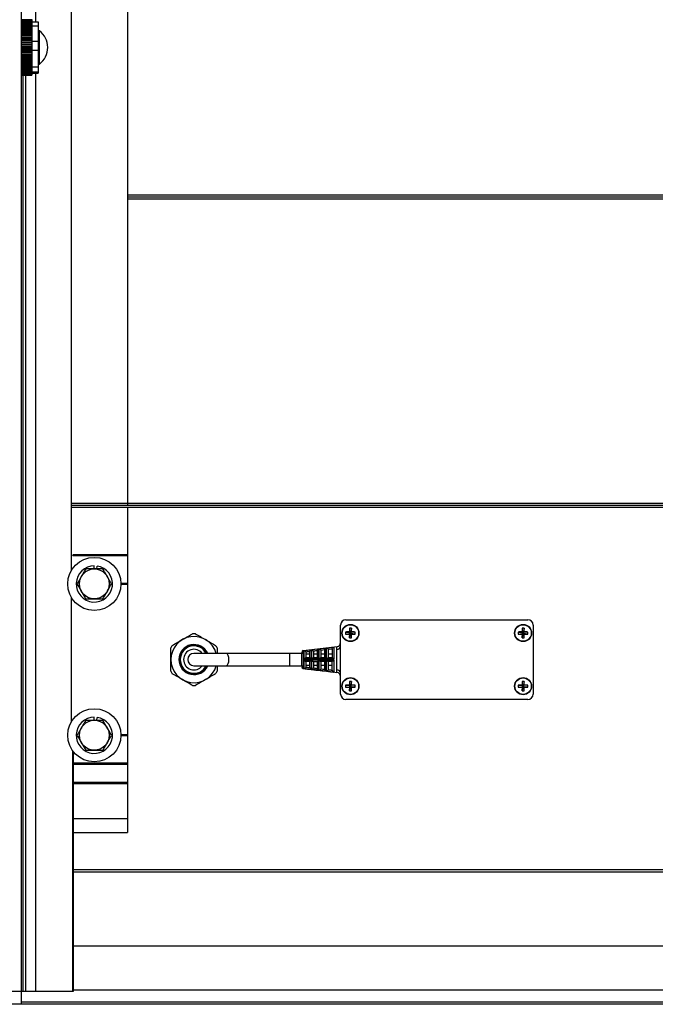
# Model space of a CAD drawing. Header units: inches. Extents: x 170 to 288, y 234 to 248.
# Tile 380 of 480: x 251.605 to 252.003, y 240.139 to 240.757. Entities that reach past the tile are written whole.
import ezdxf

# ---------------------------------------------------------------- set-up
doc = ezdxf.new("R2010")
doc.units = ezdxf.units.IN
doc.header["$LTSCALE"] = 0.25
doc.header["$MEASUREMENT"] = 0
doc.layers.add('STANDARD Z GUIDE MOTOR RH', color=7, linetype='Continuous')

msp = doc.modelspace()

# ---------------------------------------------------------------- linework, layer by layer
at = {"layer": 'STANDARD Z GUIDE MOTOR RH'}
for p, q in [((251.63713, 240.41151), (251.63713, 244.18872)), ((251.67232, 244.18872), (251.67232, 240.45225)), ((251.60565, 244.18111), (251.60565, 240.13944)), ((251.61469, 240.75552), (251.61469, 241.8228)), ((251.61221, 240.75679), (251.60565, 240.75679)), ((251.60565, 240.75677), (251.61221, 240.75677)), ((251.61221, 240.75663), (251.60565, 240.75663)), ((251.60565, 240.75657), (251.61221, 240.75657)), ((251.61221, 240.75633), (251.60565, 240.75633)), ((251.60565, 240.75625), (251.61221, 240.75625)), ((251.61221, 240.7559), (251.60565, 240.7559)), ((251.60565, 240.7558), (251.61221, 240.7558)), ((251.61221, 240.75683), (251.61221, 240.72206)), ((251.61221, 240.75552), (251.61615, 240.75552)), ((251.61615, 240.75552), (251.61615, 240.72337)), ((251.61221, 240.75535), (251.60565, 240.75535)), ((251.60565, 240.75522), (251.61221, 240.75522)), ((251.61221, 240.75468), (251.60565, 240.75468)), ((251.60565, 240.75452), (251.61221, 240.75452)), ((251.61221, 240.75389), (251.60565, 240.75389)), ((251.60565, 240.75371), (251.61221, 240.75371)), ((251.61221, 240.75299), (251.60565, 240.75299)), ((251.60565, 240.75279), (251.61221, 240.75279)), ((251.61221, 240.75199), (251.60565, 240.75199)), ((251.60565, 240.75176), (251.61221, 240.75176)), ((251.61221, 240.75089), (251.60565, 240.75089)), ((251.60565, 240.75065), (251.61221, 240.75065)), ((251.60567, 240.75026), (251.60565, 240.7503)), ((251.61221, 240.74971), (251.60565, 240.74971)), ((251.60565, 240.74945), (251.61221, 240.74945)), ((251.61221, 240.75301), (251.61615, 240.75301)), ((251.61617, 240.75026), (251.61615, 240.7503)), ((251.61708, 240.74991), (251.61615, 240.75001)), ((251.61708, 240.72898), (251.61708, 240.74991)), ((251.61221, 240.74845), (251.60565, 240.74845)), ((251.60565, 240.74817), (251.61221, 240.74817)), ((251.61221, 240.74712), (251.60565, 240.74712)), ((251.60565, 240.74682), (251.61221, 240.74682)), ((251.61221, 240.74573), (251.60565, 240.74573)), ((251.60565, 240.74542), (251.61221, 240.74542)), ((251.61221, 240.74429), (251.60565, 240.74429)), ((251.60565, 240.74398), (251.61221, 240.74398)), ((251.61221, 240.74327), (251.61615, 240.74327)), ((251.61221, 240.74282), (251.60565, 240.74282)), ((251.60565, 240.7425), (251.61221, 240.7425)), ((251.61221, 240.74132), (251.60565, 240.74132)), ((251.60565, 240.74099), (251.61221, 240.74099)), ((251.61221, 240.7398), (251.60565, 240.7398)), ((251.60565, 240.73948), (251.61221, 240.73948)), ((251.61221, 240.73829), (251.60565, 240.73829)), ((251.60565, 240.73796), (251.61221, 240.73796)), ((251.61221, 240.73765), (251.61615, 240.73765)), ((251.61221, 240.73678), (251.60565, 240.73678)), ((251.60565, 240.73646), (251.61221, 240.73646)), ((251.61221, 240.73529), (251.60565, 240.73529)), ((251.60565, 240.73498), (251.61221, 240.73498)), ((251.61221, 240.73384), (251.60565, 240.73384)), ((251.60565, 240.73353), (251.61221, 240.73353)), ((251.61221, 240.73242), (251.60565, 240.73242)), ((251.60565, 240.73213), (251.61221, 240.73213)), ((251.61221, 240.73106), (251.60565, 240.73106)), ((251.60565, 240.73078), (251.61221, 240.73078)), ((251.61221, 240.72977), (251.60565, 240.72977)), ((251.60565, 240.7295), (251.61221, 240.7295)), ((251.61221, 240.72854), (251.60565, 240.72854)), ((251.60565, 240.72829), (251.61221, 240.72829)), ((251.61221, 240.72741), (251.60565, 240.72741)), ((251.60565, 240.72717), (251.61221, 240.72717)), ((251.61221, 240.72636), (251.60565, 240.72636)), ((251.60565, 240.72615), (251.61221, 240.72615)), ((251.61221, 240.72541), (251.60565, 240.72541)), ((251.60565, 240.72522), (251.61221, 240.72522)), ((251.61221, 240.72457), (251.60565, 240.72457)), ((251.61221, 240.72719), (251.61615, 240.72719)), ((251.61615, 240.72888), (251.61708, 240.72898)), ((251.60565, 240.7244), (251.61221, 240.7244)), ((251.61221, 240.72384), (251.60565, 240.72384)), ((251.60565, 240.7237), (251.61221, 240.7237)), ((251.61221, 240.72323), (251.60565, 240.72323)), ((251.60565, 240.72312), (251.61221, 240.72312)), ((251.61221, 240.72274), (251.60565, 240.72274)), ((251.60565, 240.72266), (251.61221, 240.72266)), ((251.61221, 240.72239), (251.60565, 240.72239)), ((251.60565, 240.72233), (251.61221, 240.72233)), ((251.61221, 240.72216), (251.60565, 240.72216)), ((251.60565, 240.72213), (251.61221, 240.72213)), ((251.61221, 240.72206), (251.60565, 240.72206)), ((251.60565, 240.72206), (251.61221, 240.72206)), ((251.6058, 240.14778), (251.6058, 240.72206)), ((251.60692, 240.14778), (251.60692, 240.72206)), ((251.6085, 240.14778), (251.6085, 240.72206)), ((251.60855, 240.14778), (251.60855, 240.72206)), ((251.61221, 240.72408), (251.61615, 240.72408)), ((251.61221, 240.72337), (251.61615, 240.72337)), ((251.61469, 240.14778), (251.61469, 240.72337)), ((255.53898, 240.64682), (251.67232, 240.64682)), ((255.53898, 240.64559), (251.67232, 240.64559)), ((255.53898, 240.64437), (251.67232, 240.64437)), ((255.57417, 240.45347), (251.63713, 240.45347)), ((255.57417, 240.45225), (251.63713, 240.45225)), ((255.57417, 240.45103), (251.63713, 240.45103)), ((251.67232, 240.45103), (251.67232, 240.2471)), ((251.67232, 240.42129), (251.63797, 240.42129)), ((251.67232, 240.42063), (251.63797, 240.42063)), ((251.63805, 240.4209), (251.63805, 240.42102)), ((251.67232, 240.42096), (251.63805, 240.42096)), ((251.65148, 240.41239), (251.65148, 240.41441)), ((251.65297, 240.41239), (251.65326, 240.41427)), ((251.67232, 240.40336), (251.66815, 240.40336)), ((251.67232, 240.40303), (251.66815, 240.40303)), ((251.67232, 240.40269), (251.66815, 240.40269)), ((251.63713, 240.31662), (251.63713, 240.39455)), ((251.80932, 240.38058), (251.92348, 240.38058)), ((251.80598, 240.33392), (251.80598, 240.37725)), ((251.80915, 240.37288), (251.81181, 240.37259)), ((251.81147, 240.37293), (251.81181, 240.37259)), ((251.81152, 240.37525), (251.81181, 240.37259)), ((251.81278, 240.37525), (251.81249, 240.37259)), ((251.81249, 240.37259), (251.81283, 240.37293)), ((251.81515, 240.37288), (251.81249, 240.37259)), ((251.91748, 240.37288), (251.92014, 240.37259)), ((251.9198, 240.37293), (251.92014, 240.37259)), ((251.91985, 240.37525), (251.92014, 240.37259)), ((251.92112, 240.37525), (251.92082, 240.37259)), ((251.92082, 240.37259), (251.92116, 240.37293)), ((251.92349, 240.37288), (251.92082, 240.37259)), ((251.92682, 240.37725), (251.92682, 240.33392)), ((251.80915, 240.37161), (251.81181, 240.37191)), ((251.81181, 240.37191), (251.81147, 240.37157)), ((251.81152, 240.36925), (251.81181, 240.37191)), ((251.81249, 240.37259), (251.81181, 240.37259)), ((251.81181, 240.37191), (251.81181, 240.37259)), ((251.81181, 240.37191), (251.81249, 240.37191)), ((251.81249, 240.37259), (251.81249, 240.37191)), ((251.81278, 240.36925), (251.81249, 240.37191)), ((251.81283, 240.37157), (251.81249, 240.37191)), ((251.81515, 240.37161), (251.81249, 240.37191)), ((251.91748, 240.37161), (251.92014, 240.37191)), ((251.92014, 240.37191), (251.9198, 240.37157)), ((251.91985, 240.36925), (251.92014, 240.37191)), ((251.92014, 240.37191), (251.92014, 240.37259)), ((251.92082, 240.37259), (251.92014, 240.37259)), ((251.92014, 240.37191), (251.92082, 240.37191)), ((251.92082, 240.37259), (251.92082, 240.37191)), ((251.92116, 240.37157), (251.92082, 240.37191)), ((251.92349, 240.37161), (251.92082, 240.37191)), ((251.92112, 240.36925), (251.92082, 240.37191)), ((251.72848, 240.3629), (251.72848, 240.35942)), ((251.78673, 240.36055), (251.78673, 240.36059)), ((251.78886, 240.36083), (251.7889, 240.36055)), ((251.7914, 240.36111), (251.7914, 240.36113)), ((251.79353, 240.36138), (251.79357, 240.36111)), ((251.79607, 240.36166), (251.79607, 240.36167)), ((251.7982, 240.36192), (251.79823, 240.36166)), ((251.80073, 240.36222), (251.80073, 240.35683)), ((251.78165, 240.35942), (251.71398, 240.35942)), ((251.77411, 240.35175), (251.77411, 240.35942)), ((251.78165, 240.35918), (251.78165, 240.35976)), ((251.78419, 240.36029), (251.78423, 240.35998)), ((251.78423, 240.35918), (251.78673, 240.35918)), ((251.78887, 240.35433), (251.7914, 240.35433)), ((251.7889, 240.35918), (251.7914, 240.35918)), ((251.79354, 240.35683), (251.79607, 240.35683)), ((251.79357, 240.35918), (251.79607, 240.35918)), ((251.80073, 240.35433), (251.79821, 240.35433)), ((251.79823, 240.35918), (251.80073, 240.35918)), ((251.71398, 240.35175), (251.78165, 240.35175)), ((251.78423, 240.35118), (251.78419, 240.35088)), ((251.78673, 240.35198), (251.78423, 240.35198)), ((251.78673, 240.35058), (251.78673, 240.35062)), ((251.7889, 240.35062), (251.78886, 240.35033)), ((251.7914, 240.35198), (251.7889, 240.35198)), ((251.7914, 240.35004), (251.7914, 240.35006)), ((251.79357, 240.35006), (251.79353, 240.34979)), ((251.79607, 240.35198), (251.79357, 240.35198)), ((251.79607, 240.34949), (251.79607, 240.3495)), ((251.79823, 240.3495), (251.7982, 240.34924)), ((251.80073, 240.35198), (251.79823, 240.35198)), ((251.81152, 240.34192), (251.81181, 240.33926)), ((251.81278, 240.34192), (251.81249, 240.33926)), ((251.91985, 240.34192), (251.92014, 240.33926)), ((251.92112, 240.34192), (251.92082, 240.33926)), ((251.80915, 240.33955), (251.81181, 240.33926)), ((251.80915, 240.33828), (251.81181, 240.33857)), ((251.81147, 240.33959), (251.81181, 240.33926)), ((251.81181, 240.33857), (251.81147, 240.33824)), ((251.81152, 240.33591), (251.81181, 240.33857)), ((251.81181, 240.33857), (251.81181, 240.33926)), ((251.81249, 240.33926), (251.81181, 240.33926)), ((251.81181, 240.33857), (251.81249, 240.33857)), ((251.81249, 240.33926), (251.81283, 240.33959)), ((251.81515, 240.33955), (251.81249, 240.33926)), ((251.81249, 240.33926), (251.81249, 240.33857)), ((251.81278, 240.33591), (251.81249, 240.33857)), ((251.81283, 240.33824), (251.81249, 240.33857)), ((251.81515, 240.33828), (251.81249, 240.33857)), ((251.91748, 240.33955), (251.92014, 240.33926)), ((251.91748, 240.33828), (251.92014, 240.33857)), ((251.9198, 240.33959), (251.92014, 240.33926)), ((251.92014, 240.33857), (251.9198, 240.33824)), ((251.91985, 240.33591), (251.92014, 240.33857)), ((251.92082, 240.33926), (251.92014, 240.33926)), ((251.92014, 240.33857), (251.92014, 240.33926)), ((251.92014, 240.33857), (251.92082, 240.33857)), ((251.92082, 240.33926), (251.92116, 240.33959)), ((251.92349, 240.33955), (251.92082, 240.33926)), ((251.92082, 240.33926), (251.92082, 240.33857)), ((251.92116, 240.33824), (251.92082, 240.33857)), ((251.92349, 240.33828), (251.92082, 240.33857)), ((251.92112, 240.33591), (251.92082, 240.33857)), ((251.92348, 240.33058), (251.80932, 240.33058)), ((251.65148, 240.3175), (251.65148, 240.31952)), ((251.65297, 240.3175), (251.65326, 240.31938)), ((251.67232, 240.30847), (251.66815, 240.30847)), ((251.67232, 240.30814), (251.66815, 240.30814)), ((251.67232, 240.3078), (251.66815, 240.3078)), ((251.63805, 240.14778), (251.63805, 240.29827)), ((251.6384, 240.14778), (251.6384, 240.29781)), ((251.67232, 240.29054), (251.63797, 240.29054)), ((251.67232, 240.28987), (251.63797, 240.28987)), ((251.67232, 240.2902), (251.63805, 240.2902)), ((251.67232, 240.27847), (251.63797, 240.27847)), ((251.67232, 240.2776), (251.63803, 240.2776)), ((251.67232, 240.25583), (251.6384, 240.25583)), ((251.6384, 240.2471), (251.67232, 240.2471)), ((255.5729, 240.22369), (251.6384, 240.22369)), ((255.5729, 240.22236), (251.6384, 240.22236)), ((255.5729, 240.1759), (251.6384, 240.1759)), ((251.31665, 240.14778), (251.6384, 240.14778)), ((255.5729, 240.14826), (251.6384, 240.14826)), ((255.89465, 240.13944), (251.31665, 240.13944)), ((255.60565, 240.14084), (251.60565, 240.14084))]:
    msp.add_line(p, q, dxfattribs=at)
at = {"layer": 'STANDARD Z GUIDE MOTOR RH', "flags": 128}
for points in [[(251.80379, 240.36366), (251.79313, 240.36242), (251.78248, 240.36118)], [(251.78303, 240.36124), (251.78517, 240.36149), (251.78768, 240.36178)], [(251.7877, 240.36178), (251.78984, 240.36203), (251.79235, 240.36232)], [(251.79237, 240.36232), (251.7945, 240.36257), (251.79702, 240.36287)], [(251.79607, 240.36167), (251.79493, 240.36154), (251.79357, 240.36138), (251.79353, 240.36138)], [(251.79703, 240.36287), (251.79917, 240.36312), (251.80168, 240.36341)], [(251.69948, 240.35714), (251.69941, 240.35624), (251.69948, 240.35403)], [(251.73591, 240.35558), (251.73582, 240.35689), (251.73554, 240.35805), (251.73511, 240.3589), (251.73458, 240.35936), (251.7343, 240.35942)], [(251.7343, 240.35175), (251.73458, 240.35181), (251.73511, 240.35226), (251.73554, 240.35312), (251.73582, 240.35427), (251.73591, 240.35558)], [(251.78768, 240.35579), (251.78555, 240.35579), (251.78303, 240.3558)], [(251.78303, 240.35537), (251.78517, 240.35537), (251.78768, 240.35537)], [(251.79235, 240.35579), (251.79021, 240.35579), (251.7877, 240.35579)], [(251.7877, 240.35537), (251.78984, 240.35537), (251.79235, 240.35538)], [(251.79702, 240.35579), (251.79488, 240.35579), (251.79237, 240.35579)], [(251.79237, 240.35538), (251.7945, 240.35538), (251.79702, 240.35538)], [(251.80168, 240.35578), (251.79955, 240.35579), (251.79703, 240.35579)], [(251.79703, 240.35538), (251.79917, 240.35538), (251.80168, 240.35538)], [(251.78768, 240.34939), (251.78555, 240.34964), (251.78303, 240.34993)], [(251.79235, 240.34884), (251.79021, 240.34909), (251.7877, 240.34938)], [(251.79702, 240.3483), (251.79488, 240.34855), (251.79237, 240.34884)], [(251.79353, 240.34979), (251.79357, 240.34978), (251.79493, 240.34962), (251.79607, 240.34949)], [(251.80168, 240.34775), (251.79955, 240.348), (251.79703, 240.3483)]]:
    msp.add_lwpolyline(points, dxfattribs=at)
at = {"layer": 'STANDARD Z GUIDE MOTOR RH'}
for centre, radius in [((251.65148, 240.40303), 0.01667), ((251.65148, 240.40303), 0.00937), ((251.81215, 240.37225), 0.00537), ((251.81215, 240.37225), 0.00516), ((251.92048, 240.37225), 0.00537), ((251.92048, 240.37225), 0.00516), ((251.81215, 240.33892), 0.00537), ((251.81215, 240.33892), 0.00516), ((251.92048, 240.33892), 0.00537), ((251.92048, 240.33892), 0.00516), ((251.65148, 240.30814), 0.01667), ((251.65148, 240.30814), 0.00937)]:
    msp.add_circle(centre, radius, dxfattribs=at)
for centre, radius, start, end in [((251.609, 240.73944), 0.01322, 307.68614, 52.31386), ((251.65148, 240.40303), 0.01138, 90, 81), ((251.80932, 240.37725), 0.00333, 90, 180), ((251.92348, 240.37725), 0.00333, 0, 90), ((251.82236, 240.37225), 0.01323, 177.25148, 182.74852), ((251.81204, 240.28241), 0.09052, 90.35939, 91.83082), ((251.90504, 240.3723), 0.09357, 178.19315, 179.61678), ((251.81215, 240.36196), 0.0133, 87.26772, 92.73228), ((251.72082, 240.37233), 0.09201, 0.37116, 1.81891), ((251.81226, 240.28242), 0.09051, 88.16909, 89.64069), ((251.80199, 240.37225), 0.01318, 357.24208, 2.75792), ((251.93065, 240.37225), 0.01318, 177.24208, 182.75792), ((251.92037, 240.28242), 0.09051, 90.35931, 91.83091), ((252.01181, 240.37233), 0.09201, 178.18109, 179.62884), ((251.92048, 240.36196), 0.0133, 87.26772, 92.73228), ((251.82759, 240.3723), 0.09357, 0.38322, 1.80685), ((251.92059, 240.28241), 0.09052, 88.16918, 89.64061), ((251.91028, 240.37225), 0.01323, 357.25148, 2.74852), ((251.71398, 240.35558), 0.0145, 15.32939, 344.67061), ((251.71398, 240.35558), 0.01624, 86.7655, 93.2345), ((251.8121, 240.46514), 0.09357, 268.19311, 269.61667), ((251.90501, 240.3722), 0.09354, 180.38325, 181.80712), ((251.81215, 240.38229), 0.01306, 267.21728, 272.78272), ((251.72085, 240.37217), 0.09198, 358.18081, 359.62883), ((251.8122, 240.46512), 0.09355, 270.38323, 271.80698), ((251.92043, 240.46512), 0.09355, 268.19302, 269.61677), ((252.01178, 240.37217), 0.09198, 180.37117, 181.81919), ((251.92048, 240.38229), 0.01306, 267.21728, 272.78272), ((251.82762, 240.3722), 0.09354, 358.19288, 359.61675), ((251.92054, 240.46514), 0.09357, 270.38333, 271.80689), ((251.71398, 240.35558), 0.01624, 146.7655, 153.2345), ((251.71398, 240.35558), 0.00943, 23.99443, 336.0056), ((251.71398, 240.35558), 0.00893, 25.43616, 334.56384), ((251.71398, 240.35558), 0.00859, 26.49814, 333.50189), ((251.71398, 240.35558), 0.0065, 36.13881, 323.86119), ((251.71398, 240.35558), 0.01624, 26.7655, 33.2345), ((251.78273, 240.36012), 0.00108, 96.77563, 180.01249), ((251.80336, 240.36625), 0.00262, 276.48784, 0.00359), ((251.80367, 240.3643), 0.00233, 269.773, 353.57839), ((251.71398, 240.35558), 0.00383, 90, 270), ((251.7826, 240.35908), 0.000954, 89.79307, 173.56748), ((251.71398, 240.35558), 0.01624, 206.7655, 213.2345), ((251.71398, 240.35558), 0.01624, 326.7655, 333.2345), ((251.7826, 240.35209), 0.000954, 186.43252, 270.20693), ((251.78273, 240.35104), 0.00108, 180.00874, 263.1635), ((251.80367, 240.34683), 0.00233, 6.26636, 90.08991), ((251.80336, 240.34491), 0.00262, 359.99713, 83.46169), ((251.90509, 240.33897), 0.09362, 178.19353, 179.6164), ((251.81215, 240.32854), 0.0134, 87.2863, 92.7137), ((251.72077, 240.339), 0.09206, 0.37153, 1.81853), ((252.01186, 240.339), 0.09206, 178.18147, 179.62847), ((251.92048, 240.32854), 0.0134, 87.2863, 92.7137), ((251.82754, 240.33897), 0.09362, 0.3836, 1.80647), ((251.71398, 240.35558), 0.01624, 266.7655, 273.2345), ((251.82236, 240.33892), 0.01323, 177.25208, 182.74792), ((251.8121, 240.24603), 0.09357, 90.38333, 91.80689), ((251.8121, 240.4318), 0.09357, 268.19311, 269.61667), ((251.90501, 240.33886), 0.09354, 180.38325, 181.80712), ((251.81215, 240.34896), 0.01306, 267.21728, 272.78272), ((251.72085, 240.33883), 0.09198, 358.18081, 359.62883), ((251.8122, 240.24604), 0.09355, 88.19302, 89.61677), ((251.8122, 240.43179), 0.09355, 270.38323, 271.80698), ((251.80198, 240.33892), 0.01318, 357.24269, 2.75731), ((251.93065, 240.33892), 0.01318, 177.24269, 182.75731), ((251.92043, 240.24604), 0.09355, 90.38323, 91.80698), ((251.92043, 240.43179), 0.09355, 268.19302, 269.61677), ((252.01178, 240.33883), 0.09198, 180.37117, 181.81919), ((251.92048, 240.34896), 0.01306, 267.21728, 272.78272), ((251.82762, 240.33886), 0.09354, 358.19288, 359.61675), ((251.92054, 240.24603), 0.09357, 88.19311, 89.61667), ((251.92054, 240.4318), 0.09357, 270.38333, 271.80689), ((251.91027, 240.33892), 0.01323, 357.25208, 2.74792), ((251.80932, 240.33392), 0.00333, 180, 270), ((251.92348, 240.33392), 0.00333, 270, 0), ((251.65148, 240.30814), 0.01138, 90, 81)]:
    msp.add_arc(centre, radius, start, end, dxfattribs=at)
for points, knots in [([(251.61207, 240.75057), (251.61203, 240.75063), (251.61199, 240.75072), (251.61194, 240.75082), (251.61192, 240.75085)], [0, 0, 0, 0, 0.679708, 1, 1, 1, 1]), ([(251.64608, 240.41239), (251.64564, 240.41163), (251.64475, 240.4101), (251.64383, 240.40851), (251.64337, 240.40771)], [0, 0, 0, 0, 0.495447, 1, 1, 1, 1]), ([(251.65148, 240.41239), (251.65135, 240.41239), (251.64953, 240.41239), (251.64774, 240.41239), (251.64608, 240.41239)], [0, 0, 0, 0, 0.070222, 1, 1, 1, 1]), ([(251.65689, 240.41239), (251.65601, 240.41239), (251.65424, 240.41239), (251.65241, 240.41239), (251.65148, 240.41239)], [0, 0, 0, 0, 0.495448, 1, 1, 1, 1]), ([(251.65959, 240.40771), (251.65938, 240.40809), (251.65846, 240.40967), (251.65757, 240.41121), (251.65689, 240.41239)], [0, 0, 0, 0, 0.236604, 1, 1, 1, 1]), ([(251.64337, 240.40771), (251.64331, 240.4076), (251.64239, 240.40602), (251.6415, 240.40447), (251.64067, 240.40303)], [0, 0, 0, 0, 0.070206, 1, 1, 1, 1]), ([(251.6623, 240.40303), (251.66211, 240.40336), (251.66123, 240.40488), (251.66031, 240.40647), (251.65959, 240.40771)], [0, 0, 0, 0, 0.217053, 1, 1, 1, 1]), ([(251.64067, 240.40303), (251.64135, 240.40185), (251.64224, 240.4003), (251.64315, 240.39872), (251.64337, 240.39834)], [0, 0, 0, 0, 0.763359, 1, 1, 1, 1]), ([(251.64337, 240.39834), (251.64409, 240.3971), (251.645, 240.39552), (251.64588, 240.39399), (251.64608, 240.39366)], [0, 0, 0, 0, 0.782899, 1, 1, 1, 1]), ([(251.65689, 240.39366), (251.65733, 240.39442), (251.65822, 240.39596), (251.65913, 240.39754), (251.65959, 240.39834)], [0, 0, 0, 0, 0.495496, 1, 1, 1, 1]), ([(251.65959, 240.39834), (251.65966, 240.39845), (251.66057, 240.40004), (251.66147, 240.40159), (251.6623, 240.40303)], [0, 0, 0, 0, 0.0702524, 1, 1, 1, 1]), ([(251.64608, 240.39366), (251.64695, 240.39366), (251.64873, 240.39366), (251.65056, 240.39366), (251.65148, 240.39366)], [0, 0, 0, 0, 0.495462, 1, 1, 1, 1]), ([(251.65148, 240.39366), (251.65161, 240.39366), (251.65344, 240.39366), (251.65523, 240.39366), (251.65689, 240.39366)], [0, 0, 0, 0, 0.070224, 1, 1, 1, 1]), ([(251.7004, 240.36448), (251.70143, 240.36508), (251.70352, 240.36628), (251.70566, 240.36752), (251.70673, 240.36814)], [0, 0, 0, 0, 0.496196, 1, 1, 1, 1]), ([(251.70673, 240.36814), (251.70715, 240.36838), (251.70928, 240.36961), (251.71138, 240.37082), (251.71307, 240.3718)], [0, 0, 0, 0, 0.193245, 1, 1, 1, 1]), ([(251.7149, 240.3718), (251.71593, 240.3712), (251.71802, 240.37), (251.72016, 240.36876), (251.72123, 240.36814)], [0, 0, 0, 0, 0.496205, 1, 1, 1, 1]), ([(251.72123, 240.36814), (251.72165, 240.3679), (251.72378, 240.36667), (251.72588, 240.36546), (251.72757, 240.36448)], [0, 0, 0, 0, 0.193245, 1, 1, 1, 1]), ([(251.69948, 240.35558), (251.69948, 240.35644), (251.69948, 240.35891), (251.69948, 240.36132), (251.69948, 240.3629)], [0, 0, 0, 0, 0.347191, 1, 1, 1, 1]), ([(251.7826, 240.36118), (251.7826, 240.36113), (251.7826, 240.36105), (251.7826, 240.36038), (251.7826, 240.36003)], [0, 0, 0, 0, 0.486026, 1, 1, 1, 1]), ([(251.78303, 240.3558), (251.78303, 240.35637), (251.78303, 240.35758), (251.78303, 240.35901), (251.78303, 240.36018), (251.78303, 240.361), (251.78303, 240.36116), (251.78303, 240.36124)], [0, 0, 0, 0, 0.205858, 0.434394, 0.576568, 0.803929, 1, 1, 1, 1]), ([(251.78303, 240.36124), (251.78303, 240.36124), (251.78309, 240.36124), (251.78327, 240.36123), (251.78357, 240.36113), (251.78387, 240.36089), (251.78408, 240.3606), (251.78415, 240.36039), (251.78419, 240.36029)], [0, 0, 0, 0, 0.004283, 0.115858, 0.420215, 0.664743, 0.831842, 1, 1, 1, 1]), ([(251.78673, 240.36059), (251.78673, 240.36059), (251.78635, 240.36059), (251.78562, 240.36044), (251.78479, 240.36036), (251.78432, 240.3603), (251.78421, 240.36029), (251.78419, 240.36029)], [0, 0, 0, 0, 0.000245, 0.448606, 0.867422, 0.983938, 1, 1, 1, 1]), ([(251.78673, 240.36059), (251.78675, 240.36069), (251.78677, 240.36091), (251.78692, 240.36124), (251.78716, 240.36155), (251.78744, 240.36172), (251.78763, 240.36177), (251.78768, 240.36178), (251.78768, 240.36178)], [0, 0, 0, 0, 0.163828, 0.326479, 0.571057, 0.879167, 0.99585, 1, 1, 1, 1]), ([(251.78673, 240.35683), (251.78673, 240.35699), (251.78673, 240.3577), (251.78673, 240.35868), (251.78673, 240.35975), (251.78673, 240.3603), (251.78673, 240.36051), (251.78673, 240.36055)], [0, 0, 0, 0, 0.091016, 0.406592, 0.604324, 0.9202, 1, 1, 1, 1]), ([(251.78768, 240.36178), (251.78768, 240.3617), (251.78768, 240.36152), (251.78768, 240.36062), (251.78768, 240.35933), (251.78768, 240.35776), (251.78768, 240.35643), (251.78768, 240.35579)], [0, 0, 0, 0, 0.199472, 0.425534, 0.566984, 0.79298, 1, 1, 1, 1]), ([(251.7877, 240.36178), (251.7877, 240.36178), (251.78776, 240.36179), (251.78795, 240.36177), (251.78825, 240.36167), (251.78855, 240.36143), (251.78876, 240.36114), (251.78883, 240.36094), (251.78886, 240.36083)], [0, 0, 0, 0, 0.004242, 0.128077, 0.430695, 0.67106, 0.834923, 1, 1, 1, 1]), ([(251.7877, 240.35579), (251.7877, 240.35639), (251.7877, 240.35768), (251.7877, 240.35923), (251.7877, 240.36055), (251.7877, 240.3615), (251.7877, 240.36169), (251.7877, 240.36178)], [0, 0, 0, 0, 0.193995, 0.420767, 0.562655, 0.788346, 1, 1, 1, 1]), ([(251.7914, 240.36113), (251.7914, 240.36113), (251.79102, 240.36113), (251.79019, 240.36096), (251.78934, 240.36089), (251.78888, 240.36084), (251.78886, 240.36083)], [0, 0, 0, 0, 0.000061, 0.44893, 0.985684, 1, 1, 1, 1]), ([(251.7889, 240.36055), (251.7889, 240.3605), (251.7889, 240.36028), (251.7889, 240.3597), (251.7889, 240.35861), (251.7889, 240.35764), (251.7889, 240.35696), (251.7889, 240.35683)], [0, 0, 0, 0, 0.097041, 0.412298, 0.610707, 0.927322, 1, 1, 1, 1]), ([(251.7914, 240.36113), (251.79141, 240.36124), (251.79143, 240.36145), (251.79158, 240.36177), (251.79182, 240.36209), (251.7921, 240.36226), (251.79229, 240.36231), (251.79235, 240.36232), (251.79235, 240.36232)], [0, 0, 0, 0, 0.161205, 0.32113, 0.561555, 0.867659, 0.995884, 1, 1, 1, 1]), ([(251.7914, 240.35683), (251.7914, 240.35709), (251.7914, 240.35795), (251.7914, 240.35909), (251.7914, 240.36025), (251.7914, 240.36085), (251.7914, 240.36106), (251.7914, 240.36111)], [0, 0, 0, 0, 0.124283, 0.425621, 0.615077, 0.917014, 1, 1, 1, 1]), ([(251.79235, 240.36232), (251.79235, 240.36224), (251.79235, 240.36207), (251.79235, 240.36113), (251.79235, 240.35975), (251.79235, 240.35802), (251.79235, 240.35653), (251.79235, 240.35579)], [0, 0, 0, 0, 0.1896, 0.414523, 0.555646, 0.780226, 1, 1, 1, 1]), ([(251.79237, 240.36232), (251.79237, 240.36232), (251.79243, 240.36233), (251.79263, 240.36232), (251.79293, 240.36221), (251.79323, 240.36197), (251.79343, 240.36168), (251.7935, 240.36148), (251.79353, 240.36138)], [0, 0, 0, 0, 0.004134, 0.138303, 0.439371, 0.676205, 0.837613, 1, 1, 1, 1]), ([(251.79237, 240.35579), (251.79237, 240.35579), (251.79237, 240.35655), (251.79237, 240.35807), (251.79237, 240.35969), (251.79237, 240.36109), (251.79237, 240.36207), (251.79237, 240.36225), (251.79237, 240.36232)], [0, 0, 0, 0, 0.00056, 0.225684, 0.451988, 0.551205, 0.817133, 1, 1, 1, 1]), ([(251.79357, 240.36111), (251.79357, 240.36107), (251.79357, 240.36084), (251.79357, 240.36022), (251.79357, 240.35904), (251.79357, 240.35799), (251.79357, 240.3571), (251.79357, 240.35683)], [0, 0, 0, 0, 0.07384, 0.430731, 0.564037, 0.867691, 1, 1, 1, 1]), ([(251.79607, 240.36167), (251.79608, 240.36178), (251.7961, 240.36199), (251.79623, 240.36231), (251.79647, 240.36262), (251.79676, 240.3628), (251.79695, 240.36286), (251.79702, 240.36287), (251.79702, 240.36287)], [0, 0, 0, 0, 0.158915, 0.316853, 0.553712, 0.857987, 0.995916, 1, 1, 1, 1]), ([(251.79607, 240.35683), (251.79607, 240.35702), (251.79607, 240.35793), (251.79607, 240.35914), (251.79607, 240.36048), (251.79607, 240.36129), (251.79607, 240.36157), (251.79607, 240.36166)], [0, 0, 0, 0, 0.079832, 0.3929936, 0.5543472, 0.8457971, 1, 1, 1, 1]), ([(251.79702, 240.36287), (251.79702, 240.36287), (251.79702, 240.36283), (251.79702, 240.36245), (251.79702, 240.36132), (251.79702, 240.35975), (251.79702, 240.35795), (251.79702, 240.35643), (251.79702, 240.35579)], [0, 0, 0, 0, 0.010054, 0.234136, 0.458189, 0.58207, 0.822908, 1, 1, 1, 1]), ([(251.79703, 240.35579), (251.79703, 240.35659), (251.79703, 240.35822), (251.79703, 240.36004), (251.79703, 240.36155), (251.79703, 240.36259), (251.79703, 240.36278), (251.79703, 240.36287)], [0, 0, 0, 0, 0.220875, 0.44611, 0.569103, 0.809806, 1, 1, 1, 1]), ([(251.79703, 240.36287), (251.79703, 240.36287), (251.7971, 240.36287), (251.7973, 240.36287), (251.79761, 240.36276), (251.79791, 240.36251), (251.79811, 240.36223), (251.79817, 240.36202), (251.7982, 240.36192)], [0, 0, 0, 0, 0.004099, 0.146962, 0.446543, 0.680329, 0.839723, 1, 1, 1, 1]), ([(251.80073, 240.36222), (251.80035, 240.36217), (251.79952, 240.36208), (251.79868, 240.36198), (251.79821, 240.36192), (251.7982, 240.36192)], [0, 0, 0, 0, 0.449319, 0.988191, 1, 1, 1, 1]), ([(251.79823, 240.36166), (251.79823, 240.36161), (251.79823, 240.36137), (251.79823, 240.36068), (251.79823, 240.35939), (251.79823, 240.35815), (251.79823, 240.35715), (251.79823, 240.35683)], [0, 0, 0, 0, 0.0967133, 0.4097476, 0.5698143, 0.86265, 1, 1, 1, 1]), ([(251.80073, 240.36222), (251.80074, 240.36232), (251.80076, 240.36253), (251.80089, 240.36285), (251.80113, 240.36316), (251.80142, 240.36335), (251.80162, 240.3634), (251.80168, 240.36341), (251.80168, 240.36341)], [0, 0, 0, 0, 0.1573589, 0.3135745, 0.5477064, 0.850611, 0.9959443, 1, 1, 1, 1]), ([(251.80168, 240.36341), (251.80168, 240.36332), (251.80168, 240.36313), (251.80168, 240.36205), (251.80168, 240.36045), (251.80168, 240.35842), (251.80168, 240.35667), (251.80168, 240.35578)], [0, 0, 0, 0, 0.18808, 0.41129, 0.554349, 0.774415, 1, 1, 1, 1]), ([(251.80366, 240.36197), (251.80366, 240.36197), (251.80366, 240.36197), (251.80366, 240.36364), (251.80366, 240.36363), (251.80366, 240.36362)], [0, 0, 0, 0, 0.000011, 0.513752, 1, 1, 1, 1]), ([(251.80366, 240.34916), (251.80366, 240.34978), (251.80366, 240.35101), (251.80366, 240.35359), (251.80366, 240.35629), (251.80366, 240.35908), (251.80366, 240.36059), (251.80366, 240.36197), (251.80366, 240.36197), (251.80366, 240.36197)], [0, 0, 0, 0, 0.183731, 0.367223, 0.550211, 0.733736, 0.917877, 0.999996, 1, 1, 1, 1]), ([(251.69948, 240.34827), (251.69948, 240.34874), (251.69948, 240.35113), (251.69948, 240.3536), (251.69948, 240.35558)], [0, 0, 0, 0, 0.1959622, 1, 1, 1, 1]), ([(251.78165, 240.35198), (251.78165, 240.35233), (251.78165, 240.35303), (251.78165, 240.35448), (251.78165, 240.35602), (251.78165, 240.35752), (251.78165, 240.35857), (251.78165, 240.35904), (251.78165, 240.35918)], [0, 0, 0, 0, 0.184035, 0.368138, 0.551617, 0.735475, 0.920565, 1, 1, 1, 1]), ([(251.7826, 240.36003), (251.7826, 240.35985), (251.7826, 240.35927), (251.7826, 240.35797), (251.7826, 240.35612), (251.7826, 240.35422), (251.7826, 240.35243), (251.7826, 240.35157), (251.7826, 240.35114)], [0, 0, 0, 0, 0.079508, 0.264573, 0.448302, 0.631838, 0.816074, 1, 1, 1, 1]), ([(251.78303, 240.3558), (251.78303, 240.3558), (251.78309, 240.35586), (251.78328, 240.35607), (251.78358, 240.35639), (251.78388, 240.35665), (251.78409, 240.3568), (251.78416, 240.35682), (251.7842, 240.35683)], [0, 0, 0, 0, 0.004274, 0.130604, 0.430441, 0.670325, 0.834592, 1, 1, 1, 1]), ([(251.78303, 240.34993), (251.78303, 240.35001), (251.78303, 240.35018), (251.78303, 240.35103), (251.78303, 240.35222), (251.78303, 240.35363), (251.78303, 240.35482), (251.78303, 240.35537)], [0, 0, 0, 0, 0.204807, 0.432323, 0.574113, 0.801878, 1, 1, 1, 1]), ([(251.78303, 240.35537), (251.78303, 240.35537), (251.78309, 240.3553), (251.78328, 240.35509), (251.78358, 240.35478), (251.78388, 240.35451), (251.78409, 240.35436), (251.78416, 240.35434), (251.7842, 240.35433)], [0, 0, 0, 0, 0.0042735, 0.1307091, 0.4305177, 0.6703786, 0.8346299, 1, 1, 1, 1]), ([(251.7842, 240.35683), (251.78421, 240.35683), (251.7843, 240.35683), (251.78476, 240.35683), (251.7856, 240.35683), (251.78635, 240.35683), (251.78673, 240.35683), (251.78673, 240.35683)], [0, 0, 0, 0, 0.014733, 0.103316, 0.551227, 0.999877, 1, 1, 1, 1]), ([(251.78673, 240.35433), (251.78673, 240.35433), (251.78635, 240.35433), (251.7856, 240.35433), (251.78476, 240.35433), (251.7843, 240.35433), (251.78421, 240.35433), (251.7842, 240.35433)], [0, 0, 0, 0, 0.000123, 0.448773, 0.894402, 0.985267, 1, 1, 1, 1]), ([(251.78423, 240.35998), (251.78423, 240.35996), (251.78423, 240.35978), (251.78423, 240.35932), (251.78423, 240.35836), (251.78423, 240.35752), (251.78423, 240.35693), (251.78423, 240.35683)], [0, 0, 0, 0, 0.051893, 0.386784, 0.596376, 0.932742, 1, 1, 1, 1]), ([(251.78423, 240.35433), (251.78423, 240.35425), (251.78423, 240.35368), (251.78423, 240.35285), (251.78423, 240.35188), (251.78423, 240.3514), (251.78423, 240.35121), (251.78423, 240.35118)], [0, 0, 0, 0, 0.055726, 0.390967, 0.600023, 0.93512, 1, 1, 1, 1]), ([(251.78673, 240.35683), (251.78675, 240.35682), (251.78677, 240.3568), (251.78691, 240.35666), (251.78715, 240.35639), (251.78743, 240.35607), (251.78762, 240.35586), (251.78768, 240.3558), (251.78768, 240.35579)], [0, 0, 0, 0, 0.1613939, 0.3215911, 0.5616798, 0.8653552, 0.9958134, 1, 1, 1, 1]), ([(251.78768, 240.35537), (251.78768, 240.35537), (251.78762, 240.3553), (251.78743, 240.35509), (251.78715, 240.35477), (251.78691, 240.35451), (251.78677, 240.35436), (251.78675, 240.35434), (251.78673, 240.35433)], [0, 0, 0, 0, 0.004072, 0.13465, 0.438226, 0.678417, 0.838612, 1, 1, 1, 1]), ([(251.78673, 240.35062), (251.78673, 240.35066), (251.78673, 240.35087), (251.78673, 240.35144), (251.78673, 240.35252), (251.78673, 240.35349), (251.78673, 240.35419), (251.78673, 240.35433)], [0, 0, 0, 0, 0.088877, 0.404232, 0.602537, 0.919303, 1, 1, 1, 1]), ([(251.78768, 240.35537), (251.78768, 240.35476), (251.78768, 240.35345), (251.78768, 240.35189), (251.78768, 240.35058), (251.78768, 240.34965), (251.78768, 240.34947), (251.78768, 240.34939)], [0, 0, 0, 0, 0.199696, 0.426563, 0.568356, 0.79408, 1, 1, 1, 1]), ([(251.7877, 240.35579), (251.7877, 240.3558), (251.78776, 240.35586), (251.78796, 240.35608), (251.78827, 240.35639), (251.78856, 240.35666), (251.78876, 240.3568), (251.78883, 240.35682), (251.78887, 240.35683)], [0, 0, 0, 0, 0.004258, 0.141368, 0.439791, 0.675998, 0.837429, 1, 1, 1, 1]), ([(251.7877, 240.34938), (251.7877, 240.34946), (251.7877, 240.34963), (251.7877, 240.35051), (251.7877, 240.35179), (251.7877, 240.35337), (251.7877, 240.35472), (251.7877, 240.35537)], [0, 0, 0, 0, 0.194016, 0.420086, 0.561487, 0.787471, 1, 1, 1, 1]), ([(251.7877, 240.35537), (251.7877, 240.35537), (251.78777, 240.3553), (251.78796, 240.35508), (251.78827, 240.35477), (251.78856, 240.35451), (251.78876, 240.35436), (251.78883, 240.35434), (251.78887, 240.35433)], [0, 0, 0, 0, 0.004142, 0.141259, 0.439753, 0.675935, 0.837442, 1, 1, 1, 1]), ([(251.78887, 240.35683), (251.78888, 240.35683), (251.78934, 240.35683), (251.78996, 240.35683), (251.7914, 240.35683), (251.7914, 240.35683), (251.7914, 240.35683)], [0, 0, 0, 0, 0.013152, 0.550941, 0.999992, 1, 1, 1, 1]), ([(251.7889, 240.35433), (251.7889, 240.35416), (251.7889, 240.35343), (251.7889, 240.35245), (251.7889, 240.35139), (251.7889, 240.35085), (251.7889, 240.35065), (251.7889, 240.35062)], [0, 0, 0, 0, 0.098874, 0.414395, 0.61203, 0.927831, 1, 1, 1, 1]), ([(251.7914, 240.35683), (251.79141, 240.35682), (251.79143, 240.3568), (251.79157, 240.35666), (251.7918, 240.3564), (251.79209, 240.35608), (251.79228, 240.35586), (251.79235, 240.35579), (251.79235, 240.35579)], [0, 0, 0, 0, 0.1590014, 0.316907, 0.5532486, 0.8552517, 0.9959392, 1, 1, 1, 1]), ([(251.79235, 240.35538), (251.79235, 240.35537), (251.79229, 240.3553), (251.79209, 240.35509), (251.7918, 240.35477), (251.79157, 240.35451), (251.79143, 240.35436), (251.79141, 240.35434), (251.7914, 240.35433)], [0, 0, 0, 0, 0.004175, 0.14485, 0.446819, 0.683137, 0.841027, 1, 1, 1, 1]), ([(251.7914, 240.35006), (251.7914, 240.35013), (251.7914, 240.35037), (251.7914, 240.35107), (251.7914, 240.35228), (251.7914, 240.35338), (251.7914, 240.35416), (251.7914, 240.35433)], [0, 0, 0, 0, 0.123418, 0.424829, 0.614536, 0.916934, 1, 1, 1, 1]), ([(251.79235, 240.35538), (251.79235, 240.35474), (251.79235, 240.35335), (251.79235, 240.35166), (251.79235, 240.35022), (251.79235, 240.34915), (251.79235, 240.34894), (251.79235, 240.34884)], [0, 0, 0, 0, 0.189346, 0.414788, 0.55597, 0.780546, 1, 1, 1, 1]), ([(251.79237, 240.35579), (251.79237, 240.35579), (251.79244, 240.35586), (251.79264, 240.35608), (251.79295, 240.3564), (251.79324, 240.35666), (251.79344, 240.3568), (251.7935, 240.35682), (251.79354, 240.35683)], [0, 0, 0, 0, 0.004075, 0.150324, 0.447465, 0.680485, 0.839713, 1, 1, 1, 1]), ([(251.79237, 240.34884), (251.79237, 240.34892), (251.79237, 240.34909), (251.79237, 240.35), (251.79237, 240.35137), (251.79237, 240.35311), (251.79237, 240.35462), (251.79237, 240.35538)], [0, 0, 0, 0, 0.1848176, 0.409744, 0.550848, 0.7754313, 1, 1, 1, 1]), ([(251.79237, 240.35538), (251.79237, 240.35537), (251.79243, 240.3553), (251.79264, 240.35508), (251.79295, 240.35476), (251.79324, 240.35451), (251.79344, 240.35436), (251.7935, 240.35434), (251.79354, 240.35433)], [0, 0, 0, 0, 0.004192, 0.150316, 0.447435, 0.680527, 0.839746, 1, 1, 1, 1]), ([(251.79607, 240.35433), (251.79569, 240.35433), (251.79485, 240.35433), (251.79401, 240.35433), (251.79355, 240.35433), (251.79354, 240.35433)], [0, 0, 0, 0, 0.44924, 0.988068, 1, 1, 1, 1]), ([(251.79357, 240.35433), (251.79357, 240.35407), (251.79357, 240.35319), (251.79357, 240.35204), (251.79357, 240.35089), (251.79357, 240.3503), (251.79357, 240.3501), (251.79357, 240.35006)], [0, 0, 0, 0, 0.130883, 0.432137, 0.621546, 0.923441, 1, 1, 1, 1]), ([(251.79607, 240.35683), (251.79608, 240.35682), (251.79609, 240.35681), (251.79623, 240.35666), (251.79646, 240.3564), (251.79675, 240.35609), (251.79695, 240.35586), (251.79702, 240.35579), (251.79702, 240.35579)], [0, 0, 0, 0, 0.157115, 0.313146, 0.546386, 0.846904, 0.995949, 1, 1, 1, 1]), ([(251.79702, 240.35538), (251.79702, 240.35538), (251.79695, 240.3553), (251.79675, 240.35508), (251.79646, 240.35476), (251.79623, 240.3545), (251.79609, 240.35436), (251.79608, 240.35434), (251.79607, 240.35433)], [0, 0, 0, 0, 0.004051, 0.153245, 0.453685, 0.686901, 0.842915, 1, 1, 1, 1]), ([(251.79607, 240.3495), (251.79607, 240.34955), (251.79607, 240.34977), (251.79607, 240.35041), (251.79607, 240.35168), (251.79607, 240.35294), (251.79607, 240.35397), (251.79607, 240.35433)], [0, 0, 0, 0, 0.079268, 0.392426, 0.55229, 0.845323, 1, 1, 1, 1]), ([(251.79702, 240.35538), (251.79702, 240.35534), (251.79702, 240.35449), (251.79702, 240.35282), (251.79702, 240.35101), (251.79702, 240.34953), (251.79702, 240.34855), (251.79702, 240.34837), (251.79702, 240.3483)], [0, 0, 0, 0, 0.010233, 0.234229, 0.459524, 0.582369, 0.82311, 1, 1, 1, 1]), ([(251.79703, 240.35579), (251.79703, 240.35579), (251.79711, 240.35587), (251.79731, 240.35609), (251.79763, 240.3564), (251.79791, 240.35666), (251.79811, 240.35681), (251.79817, 240.35682), (251.79821, 240.35683)], [0, 0, 0, 0, 0.004065, 0.15787, 0.453903, 0.684198, 0.841586, 1, 1, 1, 1]), ([(251.79703, 240.3483), (251.79703, 240.3484), (251.79703, 240.34862), (251.79703, 240.34975), (251.79703, 240.35129), (251.79703, 240.35311), (251.79703, 240.35468), (251.79703, 240.35538)], [0, 0, 0, 0, 0.220692, 0.444749, 0.568588, 0.809355, 1, 1, 1, 1]), ([(251.79703, 240.35538), (251.79703, 240.35538), (251.79711, 240.3553), (251.79731, 240.35508), (251.79763, 240.35476), (251.79791, 240.3545), (251.79811, 240.35436), (251.79817, 240.35434), (251.79821, 240.35433)], [0, 0, 0, 0, 0.004065, 0.157971, 0.453873, 0.68423, 0.841612, 1, 1, 1, 1]), ([(251.79821, 240.35683), (251.79821, 240.35683), (251.79868, 240.35683), (251.79952, 240.35683), (251.80035, 240.35683), (251.80073, 240.35683)], [0, 0, 0, 0, 0.0109542, 0.5505966, 1, 1, 1, 1]), ([(251.79823, 240.35433), (251.79823, 240.35411), (251.79823, 240.35315), (251.79823, 240.35192), (251.79823, 240.35061), (251.79823, 240.34985), (251.79823, 240.34958), (251.79823, 240.3495)], [0, 0, 0, 0, 0.097614, 0.410653, 0.5719, 0.86328, 1, 1, 1, 1]), ([(251.80073, 240.35683), (251.80074, 240.35682), (251.80076, 240.3568), (251.80089, 240.35666), (251.80113, 240.3564), (251.80142, 240.35608), (251.80162, 240.35586), (251.80168, 240.35579), (251.80168, 240.35578)], [0, 0, 0, 0, 0.15745, 0.31374, 0.547904, 0.850685, 0.995936, 1, 1, 1, 1]), ([(251.80168, 240.35538), (251.80168, 240.35538), (251.80162, 240.35531), (251.80142, 240.35509), (251.80113, 240.35477), (251.80089, 240.35451), (251.80076, 240.35436), (251.80074, 240.35434), (251.80073, 240.35433)], [0, 0, 0, 0, 0.004063, 0.149473, 0.452182, 0.686245, 0.842583, 1, 1, 1, 1]), ([(251.80073, 240.34895), (251.80073, 240.34905), (251.80073, 240.34934), (251.80073, 240.35019), (251.80073, 240.35175), (251.80073, 240.35269), (251.80073, 240.35433), (251.80073, 240.35433), (251.80073, 240.35433)], [0, 0, 0, 0, 0.1516676, 0.4306783, 0.6119233, 0.8953355, 0.9999976, 1, 1, 1, 1]), ([(251.80168, 240.35538), (251.80168, 240.35464), (251.80168, 240.35302), (251.80168, 240.35105), (251.80168, 240.34937), (251.80168, 240.34811), (251.80168, 240.34787), (251.80168, 240.34775)], [0, 0, 0, 0, 0.188317, 0.411945, 0.55472, 0.774729, 1, 1, 1, 1]), ([(251.72848, 240.35175), (251.72848, 240.35105), (251.72848, 240.34988), (251.72848, 240.34874), (251.72848, 240.34827)], [0, 0, 0, 0, 0.590066, 1, 1, 1, 1]), ([(251.78165, 240.35128), (251.78165, 240.35129), (251.78165, 240.35138), (251.78165, 240.35171), (251.78165, 240.35198)], [0, 0, 0, 0, 0.16318, 1, 1, 1, 1]), ([(251.78248, 240.34999), (251.78603, 240.34957), (251.7931, 240.34875), (251.80018, 240.34792), (251.8037, 240.34751)], [0, 0, 0, 0, 0.502023, 1, 1, 1, 1]), ([(251.7826, 240.35114), (251.7826, 240.35084), (251.7826, 240.35023), (251.7826, 240.34988), (251.7826, 240.34998), (251.7826, 240.34999)], [0, 0, 0, 0, 0.457253, 0.972046, 1, 1, 1, 1]), ([(251.78419, 240.35088), (251.78415, 240.35077), (251.78408, 240.35056), (251.78387, 240.35028), (251.78357, 240.35003), (251.78327, 240.34993), (251.78309, 240.34993), (251.78303, 240.34993), (251.78303, 240.34993)], [0, 0, 0, 0, 0.168288, 0.335372, 0.579843, 0.884156, 0.99571, 1, 1, 1, 1]), ([(251.78419, 240.35088), (251.78421, 240.35087), (251.78432, 240.35086), (251.78478, 240.35081), (251.78562, 240.35073), (251.78635, 240.35058), (251.78673, 240.35058), (251.78673, 240.35058)], [0, 0, 0, 0, 0.016077, 0.131668, 0.551408, 0.999755, 1, 1, 1, 1]), ([(251.78673, 240.35058), (251.78675, 240.35047), (251.78677, 240.35026), (251.78692, 240.34993), (251.78716, 240.34962), (251.78744, 240.34945), (251.78763, 240.3494), (251.78768, 240.34939), (251.78768, 240.34939)], [0, 0, 0, 0, 0.163818, 0.326459, 0.571022, 0.879174, 0.995843, 1, 1, 1, 1]), ([(251.78886, 240.35033), (251.78883, 240.35023), (251.78876, 240.35002), (251.78855, 240.34974), (251.78825, 240.34949), (251.78795, 240.34939), (251.78776, 240.34938), (251.7877, 240.34938), (251.7877, 240.34938)], [0, 0, 0, 0, 0.164938, 0.3289293, 0.569305, 0.8719366, 0.9957667, 1, 1, 1, 1]), ([(251.78886, 240.35033), (251.78888, 240.35033), (251.78934, 240.35028), (251.79019, 240.3502), (251.79102, 240.35004), (251.7914, 240.35004), (251.7914, 240.35004)], [0, 0, 0, 0, 0.014301, 0.551056, 0.999939, 1, 1, 1, 1]), ([(251.7914, 240.35004), (251.79141, 240.34993), (251.79143, 240.34971), (251.79158, 240.34939), (251.79182, 240.34908), (251.7921, 240.3489), (251.79229, 240.34885), (251.79235, 240.34884), (251.79235, 240.34884)], [0, 0, 0, 0, 0.161059, 0.320992, 0.561533, 0.867653, 0.995884, 1, 1, 1, 1]), ([(251.79353, 240.34979), (251.7935, 240.34968), (251.79343, 240.34948), (251.79323, 240.3492), (251.79293, 240.34895), (251.79263, 240.34884), (251.79243, 240.34884), (251.79237, 240.34884), (251.79237, 240.34884)], [0, 0, 0, 0, 0.162517, 0.323909, 0.560719, 0.861719, 0.995866, 1, 1, 1, 1]), ([(251.79607, 240.34949), (251.79608, 240.34939), (251.7961, 240.34917), (251.79623, 240.34885), (251.79647, 240.34854), (251.79676, 240.34836), (251.79695, 240.34831), (251.79702, 240.3483), (251.79702, 240.3483)], [0, 0, 0, 0, 0.158937, 0.316762, 0.553649, 0.857974, 0.995923, 1, 1, 1, 1]), ([(251.7982, 240.34924), (251.79817, 240.34914), (251.79811, 240.34894), (251.79791, 240.34866), (251.79761, 240.34841), (251.7973, 240.3483), (251.7971, 240.34829), (251.79703, 240.3483), (251.79703, 240.3483)], [0, 0, 0, 0, 0.160405, 0.31966, 0.553506, 0.853047, 0.995901, 1, 1, 1, 1]), ([(251.7982, 240.34924), (251.79821, 240.34924), (251.79868, 240.34918), (251.79952, 240.34909), (251.80035, 240.34899), (251.80073, 240.34895)], [0, 0, 0, 0, 0.011824, 0.550673, 1, 1, 1, 1]), ([(251.80073, 240.34895), (251.80074, 240.34884), (251.80076, 240.34863), (251.80089, 240.34831), (251.80113, 240.348), (251.80142, 240.34782), (251.80162, 240.34776), (251.80168, 240.34775), (251.80168, 240.34775)], [0, 0, 0, 0, 0.1573522, 0.3135613, 0.5476886, 0.8506916, 0.9959596, 1, 1, 1, 1]), ([(251.80366, 240.34754), (251.80366, 240.34753), (251.80366, 240.34739), (251.80366, 240.34788), (251.80366, 240.34875), (251.80366, 240.34916)], [0, 0, 0, 0, 0.027918, 0.547956, 1, 1, 1, 1]), ([(251.70673, 240.34303), (251.70632, 240.34326), (251.70418, 240.3445), (251.70209, 240.34571), (251.7004, 240.34668)], [0, 0, 0, 0, 0.193209, 1, 1, 1, 1]), ([(251.71307, 240.33937), (251.71203, 240.33996), (251.70995, 240.34117), (251.70781, 240.3424), (251.70673, 240.34303)], [0, 0, 0, 0, 0.496197, 1, 1, 1, 1]), ([(251.72123, 240.34303), (251.72082, 240.34279), (251.71868, 240.34155), (251.71659, 240.34034), (251.7149, 240.33937)], [0, 0, 0, 0, 0.1932411, 1, 1, 1, 1]), ([(251.72757, 240.34668), (251.72653, 240.34608), (251.72445, 240.34488), (251.72231, 240.34365), (251.72123, 240.34303)], [0, 0, 0, 0, 0.496226, 1, 1, 1, 1]), ([(251.64608, 240.3175), (251.64539, 240.31633), (251.6445, 240.31478), (251.64359, 240.3132), (251.64337, 240.31282)], [0, 0, 0, 0, 0.763382, 1, 1, 1, 1]), ([(251.65148, 240.3175), (251.65135, 240.3175), (251.64953, 240.3175), (251.64774, 240.3175), (251.64608, 240.3175)], [0, 0, 0, 0, 0.070222, 1, 1, 1, 1]), ([(251.65689, 240.3175), (251.65601, 240.3175), (251.65424, 240.3175), (251.65241, 240.3175), (251.65148, 240.3175)], [0, 0, 0, 0, 0.495448, 1, 1, 1, 1]), ([(251.65959, 240.31282), (251.65953, 240.31293), (251.65862, 240.31451), (251.65772, 240.31606), (251.65689, 240.3175)], [0, 0, 0, 0, 0.070206, 1, 1, 1, 1]), ([(251.64337, 240.31282), (251.64265, 240.31158), (251.64174, 240.30999), (251.64086, 240.30847), (251.64067, 240.30814)], [0, 0, 0, 0, 0.782933, 1, 1, 1, 1]), ([(251.6623, 240.30814), (251.66186, 240.3089), (251.66097, 240.31043), (251.66006, 240.31202), (251.65959, 240.31282)], [0, 0, 0, 0, 0.495447, 1, 1, 1, 1]), ([(251.64067, 240.30814), (251.64111, 240.30738), (251.64199, 240.30584), (251.64291, 240.30426), (251.64337, 240.30345)], [0, 0, 0, 0, 0.495496, 1, 1, 1, 1]), ([(251.65959, 240.30345), (251.65981, 240.30383), (251.66073, 240.30541), (251.66162, 240.30696), (251.6623, 240.30814)], [0, 0, 0, 0, 0.236618, 1, 1, 1, 1]), ([(251.64337, 240.30345), (251.64344, 240.30334), (251.64435, 240.30176), (251.64524, 240.30021), (251.64608, 240.29877)], [0, 0, 0, 0, 0.0702524, 1, 1, 1, 1]), ([(251.64608, 240.29877), (251.64695, 240.29877), (251.64873, 240.29877), (251.65056, 240.29877), (251.65148, 240.29877)], [0, 0, 0, 0, 0.495462, 1, 1, 1, 1]), ([(251.65148, 240.29877), (251.65161, 240.29877), (251.65344, 240.29877), (251.65523, 240.29877), (251.65689, 240.29877)], [0, 0, 0, 0, 0.070224, 1, 1, 1, 1]), ([(251.65689, 240.29877), (251.65708, 240.2991), (251.65796, 240.30063), (251.65888, 240.30221), (251.65959, 240.30345)], [0, 0, 0, 0, 0.217091, 1, 1, 1, 1])]:
    msp.add_open_spline(points, degree=3, knots=knots, dxfattribs=at)

doc.saveas('drawing.dxf')
